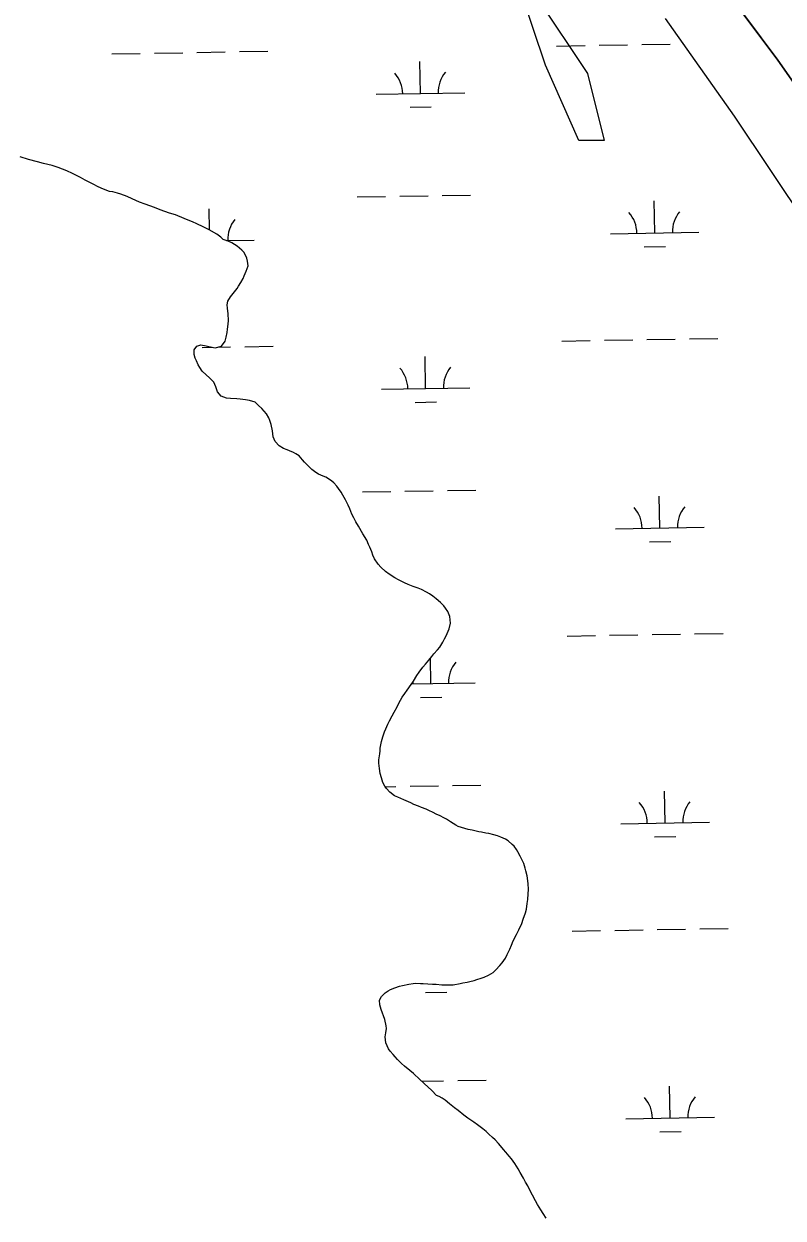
# Model space of a CAD drawing. Extents: x 3903937 to 3942190, y 260677 to 286651.
# Drawn here: x 3926819 to 3927676, y 267624 to 268970 of the extents above; entities that cross this region are included whole.
import ezdxf

# ---------------------------------------------------------------- set-up
doc = ezdxf.new("R2010")
doc.units = 0
for name, color, linetype in [('V-SITE-VEGE', 7, 'Continuous'), ('V-TOPO-SHOR', 7, 'Continuous'), ('V-WETL-SWMP', 7, 'Continuous')]:
    doc.layers.add(name, color=color, linetype=linetype)

msp = doc.modelspace()

# ---------------------------------------------------------------- linework, layer by layer
at = {"layer": 'V-SITE-VEGE'}
msp.add_lwpolyline([(3927398.6, 268999.5), (3927455.3, 268914.3), (3927474.2, 268838.6), (3927445.8, 268838.6), (3927408, 268923.8), (3927379.6, 269008.9)], dxfattribs=at)
at = {"layer": 'V-TOPO-SHOR'}
for points in [[(3927596, 269028.7), (3927670, 268929.1), (3927747.7, 268818.7), (3927810.9, 268725.1), (3927841.9, 268672.4), (3927909.9, 268571.7), (3927979.5, 268472), (3928054.3, 268352.3), (3928083.8, 268288.1), (3928093.1, 268268), (3928097.5, 268256.5), (3928103.1, 268243.6), (3928110.4, 268228.7), (3928126, 268192.8), (3928132.2, 268180), (3928137.9, 268166.6), (3928142.7, 268155.6), (3928148, 268143.8), (3928154, 268131.7), (3928159.8, 268121.3), (3928167.3, 268110), (3928173.9, 268101.2), (3928179.9, 268094.4)], [(3927543, 268976.2), (3927620.9, 268866), (3927702.7, 268743.5)]]:
    msp.add_lwpolyline(points, dxfattribs=at)
at = {"layer": 'V-WETL-SWMP'}
for p, q in [((3927670, 268929.1), (3927596, 269028.7)), ((3927543, 268976.2), (3927620.9, 268866)), ((3927516.6, 268946.8), (3927548.6, 268947.4)), ((3926918.8, 268936.3), (3926950.8, 268936.9)), ((3926966.7, 268937.2), (3926998.7, 268937.7)), ((3927014.7, 268938), (3927046.7, 268938.6)), ((3927062.7, 268938.9), (3927094.7, 268939.4)), ((3927420.6, 268945.2), (3927452.6, 268945.7)), ((3927468.6, 268946), (3927500.6, 268946.6)), ((3927266.9, 268891.7), (3927266.3, 268927.7)), ((3927747.7, 268818.7), (3927670, 268929.1)), ((3927216.9, 268890.8), (3927316.9, 268892.6)), ((3927255.2, 268876.1), (3927279.2, 268876.5)), ((3927620.9, 268866), (3927702.7, 268743.5)), ((3926824.6, 268817.4), (3926815.2, 268820.1)), ((3926834.7, 268814.5), (3926824.6, 268817.4)), ((3926841.5, 268812.9), (3926834.7, 268814.5)), ((3926851.3, 268810.4), (3926841.5, 268812.9)), ((3926858.1, 268808.3), (3926851.3, 268810.4)), ((3926868.1, 268804.5), (3926858.1, 268808.3)), ((3926874.5, 268801.6), (3926868.1, 268804.5)), ((3926883.3, 268796.8), (3926874.5, 268801.6)), ((3926888.6, 268793.9), (3926883.3, 268796.8)), ((3926897.5, 268789.6), (3926888.6, 268793.9)), ((3926903.2, 268786.6), (3926897.5, 268789.6)), ((3926909.5, 268783.7), (3926903.2, 268786.6)), ((3926916.1, 268781.3), (3926909.5, 268783.7)), ((3926919.8, 268780.8), (3926916.1, 268781.3)), ((3926925.3, 268779.4), (3926919.8, 268780.8)), ((3926928.9, 268778), (3926925.3, 268779.4)), ((3926936.2, 268775.5), (3926928.9, 268778)), ((3926941.5, 268773), (3926936.2, 268775.5)), ((3926950.1, 268769.3), (3926941.5, 268773)), ((3927195.5, 268775), (3927227.5, 268775.6)), ((3927243.5, 268775.8), (3927275.5, 268776.4)), ((3927291.5, 268776.7), (3927323.5, 268777.2)), ((3926956.4, 268766.8), (3926950.1, 268769.3)), ((3926966.8, 268763.1), (3926956.4, 268766.8)), ((3926973.4, 268760.6), (3926966.8, 268763.1)), ((3926983.8, 268756.8), (3926973.4, 268760.6)), ((3927029.1, 268737.6), (3927028.7, 268761.6)), ((3927531.2, 268734.5), (3927530.5, 268770.5)), ((3926990.5, 268754.7), (3926983.8, 268756.8)), ((3927000.4, 268750.9), (3926990.5, 268754.7)), ((3927010.6, 268746.7), (3927000.4, 268750.9)), ((3927013.8, 268745.3), (3927010.6, 268746.7)), ((3927022.6, 268740.8), (3927013.8, 268745.3)), ((3927028.7, 268737.8), (3927022.6, 268740.8)), ((3927037.3, 268733.1), (3927028.7, 268737.8)), ((3927041.6, 268729.8), (3927037.3, 268733.1)), ((3927481.2, 268733.6), (3927581.1, 268735.3)), ((3927044.3, 268726.9), (3927041.6, 268729.8)), ((3927050.1, 268725.3), (3927044.3, 268726.9)), ((3927047.8, 268726), (3927079.3, 268726.5)), ((3927054, 268723.3), (3927050.1, 268725.3)), ((3927060.1, 268719.4), (3927054, 268723.3)), ((3927065.4, 268715), (3927060.1, 268719.4)), ((3927519.4, 268718.8), (3927543.4, 268719.2)), ((3927067.9, 268712.3), (3927065.4, 268715)), ((3927071, 268706.2), (3927067.9, 268712.3)), ((3927071.9, 268702.7), (3927071, 268706.2)), ((3927068.1, 268686.1), (3927070.4, 268691.5)), ((3927070.4, 268691.5), (3927072.4, 268697.5)), ((3927072.4, 268697.5), (3927071.9, 268702.7)), ((3927061.8, 268674.4), (3927064.4, 268678.6)), ((3927064.4, 268678.6), (3927066.9, 268683.2)), ((3927066.9, 268683.2), (3927068.1, 268686.1)), ((3927052.7, 268662.6), (3927057.3, 268668.1)), ((3927057.3, 268668.1), (3927060, 268671.8)), ((3927060, 268671.8), (3927061.8, 268674.4)), ((3927048.8, 268653.5), (3927049.5, 268657.7)), ((3927049.1, 268649.8), (3927048.8, 268653.5)), ((3927049.5, 268657.7), (3927052.7, 268662.6)), ((3927050.1, 268643.2), (3927049.1, 268649.8)), ((3927050.2, 268635.8), (3927050.1, 268643.2)), ((3927048.7, 268622.1), (3927049.2, 268625.8)), ((3927049.2, 268625.8), (3927049.9, 268631.8)), ((3927049.9, 268631.8), (3927050.2, 268635.8)), ((3927042.5, 268606.8), (3927046.6, 268612.6)), ((3927046.6, 268612.6), (3927047.9, 268617)), ((3927047.9, 268617), (3927048.7, 268622.1)), ((3927426.4, 268612.5), (3927458.4, 268613.1)), ((3927474.4, 268613.4), (3927506.4, 268613.9)), ((3927522.4, 268614.2), (3927554.4, 268614.8)), ((3927570.4, 268615.1), (3927602.4, 268615.6)), ((3927011.6, 268602.8), (3927014.6, 268606.7)), ((3927011.7, 268597.5), (3927011.6, 268602.8)), ((3927012.9, 268593.4), (3927011.7, 268597.5)), ((3927014.6, 268606.7), (3927019.1, 268608.2)), ((3927019.1, 268608.2), (3927025.1, 268607.2)), ((3927020.6, 268605.4), (3927031.9, 268605.6)), ((3927025.1, 268607.2), (3927028, 268606.3)), ((3927028, 268606.3), (3927035.3, 268605)), ((3927035.3, 268605), (3927042.5, 268606.8)), ((3927038.2, 268605.7), (3927052.6, 268606)), ((3927068.6, 268606.2), (3927100.6, 268606.8)), ((3927014.2, 268590.3), (3927012.9, 268593.4)), ((3927016.3, 268585.6), (3927014.2, 268590.3)), ((3927017.9, 268582.6), (3927016.3, 268585.6)), ((3927272.8, 268559.1), (3927272.1, 268595.1)), ((3927020.8, 268578.8), (3927017.9, 268582.6)), ((3927025.2, 268574.3), (3927020.8, 268578.8)), ((3927028.8, 268571.2), (3927025.2, 268574.3)), ((3927033.7, 268566.2), (3927028.8, 268571.2)), ((3927036, 268560.8), (3927033.7, 268566.2)), ((3927037.9, 268555.2), (3927036, 268560.8)), ((3927222.8, 268558.2), (3927322.8, 268560)), ((3927041.9, 268550.5), (3927037.9, 268555.2)), ((3927048.1, 268548.3), (3927041.9, 268550.5)), ((3927052.7, 268547.9), (3927048.1, 268548.3)), ((3927059.9, 268547.6), (3927052.7, 268547.9)), ((3927063.7, 268547.2), (3927059.9, 268547.6)), ((3927069.7, 268546.4), (3927063.7, 268547.2)), ((3927074, 268545.5), (3927069.7, 268546.4)), ((3927080.3, 268543.6), (3927074, 268545.5)), ((3927084.1, 268540), (3927080.3, 268543.6)), ((3927261, 268543.4), (3927285, 268543.9)), ((3927087.9, 268536.4), (3927084.1, 268540)), ((3927093.3, 268530.6), (3927087.9, 268536.4)), ((3927096, 268526), (3927093.3, 268530.6)), ((3927097.1, 268523), (3927096, 268526)), ((3927098.5, 268518.6), (3927097.1, 268523)), ((3927099.9, 268511.4), (3927098.5, 268518.6)), ((3927100.6, 268504.7), (3927099.9, 268511.4)), ((3927102.9, 268499.2), (3927100.6, 268504.7)), ((3927107.4, 268494.3), (3927102.9, 268499.2)), ((3927112.4, 268491.5), (3927107.4, 268494.3)), ((3927116.5, 268489.8), (3927112.4, 268491.5)), ((3927119.3, 268488.7), (3927116.5, 268489.8)), ((3927123.6, 268486.9), (3927119.3, 268488.7)), ((3927126.3, 268485.6), (3927123.6, 268486.9)), ((3927130, 268483.2), (3927126.3, 268485.6)), ((3927134, 268478.8), (3927130, 268483.2)), ((3927136.2, 268475.9), (3927134, 268478.8)), ((3927141.6, 268470.2), (3927136.2, 268475.9)), ((3927144.5, 268467.7), (3927141.6, 268470.2)), ((3927148.9, 268464.4), (3927144.5, 268467.7)), ((3927152, 268462.5), (3927148.9, 268464.4)), ((3927157, 268460.3), (3927152, 268462.5)), ((3927160, 268459), (3927157, 268460.3)), ((3927163, 268457.3), (3927160, 268459)), ((3927166.9, 268454.6), (3927163, 268457.3)), ((3927169.3, 268452.6), (3927166.9, 268454.6)), ((3927172.5, 268449.1), (3927169.3, 268452.6)), ((3927174.5, 268446.4), (3927172.5, 268449.1)), ((3927177.3, 268442.2), (3927174.5, 268446.4)), ((3927179.2, 268438.9), (3927177.3, 268442.2)), ((3927182.2, 268433.5), (3927179.2, 268438.9)), ((3927201.4, 268442.4), (3927233.4, 268442.9)), ((3927249.4, 268443.2), (3927281.4, 268443.8)), ((3927297.4, 268444.1), (3927329.4, 268444.6)), ((3927537, 268401.8), (3927536.4, 268437.8)), ((3927185.5, 268427.5), (3927182.2, 268433.5)), ((3927187.2, 268423.3), (3927185.5, 268427.5)), ((3927189.6, 268417.3), (3927187.2, 268423.3)), ((3927191.6, 268413.1), (3927189.6, 268417.3)), ((3927193.9, 268408.7), (3927191.6, 268413.1)), ((3927197.1, 268403.8), (3927193.9, 268408.7)), ((3927202, 268395.2), (3927197.1, 268403.8)), ((3927206.6, 268388.2), (3927202, 268395.2)), ((3927487, 268401), (3927587, 268402.7)), ((3927208.4, 268383.1), (3927206.6, 268388.2)), ((3927209.9, 268380.3), (3927208.4, 268383.1)), ((3927525.3, 268386.2), (3927549.3, 268386.6)), ((3927211.9, 268375.1), (3927209.9, 268380.3)), ((3927213.3, 268371.2), (3927211.9, 268375.1)), ((3927215.2, 268367.1), (3927213.3, 268371.2)), ((3927219.2, 268361.1), (3927215.2, 268367.1)), ((3927222.3, 268357.7), (3927219.2, 268361.1)), ((3927227.6, 268352.7), (3927222.3, 268357.7)), ((3927231.8, 268349.7), (3927227.6, 268352.7)), ((3927238, 268345.5), (3927231.8, 268349.7)), ((3927242.3, 268343.2), (3927238, 268345.5)), ((3927248.9, 268339.8), (3927242.3, 268343.2)), ((3927253, 268338), (3927248.9, 268339.8)), ((3927258.6, 268336), (3927253, 268338)), ((3927264.4, 268334), (3927258.6, 268336)), ((3927268, 268332.5), (3927264.4, 268334)), ((3927273.6, 268329.5), (3927268, 268332.5)), ((3927277.3, 268327.4), (3927273.6, 268329.5)), ((3927281, 268324.8), (3927277.3, 268327.4)), ((3927284.8, 268322.1), (3927281, 268324.8)), ((3927289.5, 268317.8), (3927284.8, 268322.1)), ((3927293.2, 268314), (3927289.5, 268317.8)), ((3927295.3, 268311.3), (3927293.2, 268314)), ((3927297.9, 268307.6), (3927295.3, 268311.3)), ((3927300.2, 268301.9), (3927297.9, 268307.6)), ((3927300.8, 268294.4), (3927300.2, 268301.9)), ((3927296, 268280.2), (3927299.3, 268288)), ((3927299.3, 268288), (3927300.8, 268294.4)), ((3927292.1, 268273), (3927294.2, 268276.8)), ((3927294.2, 268276.8), (3927296, 268280.2)), ((3927432.3, 268279.9), (3927464.3, 268280.5)), ((3927480.3, 268280.8), (3927512.3, 268281.3)), ((3927528.3, 268281.6), (3927560.3, 268282.2)), ((3927576.3, 268282.4), (3927608.3, 268283)), ((3927282.2, 268259.8), (3927286, 268264.3)), ((3927286, 268264.3), (3927288.7, 268267.5)), ((3927288.7, 268267.5), (3927292.1, 268273)), ((3927269.8, 268244.9), (3927272.6, 268248.3)), ((3927272.6, 268248.3), (3927276.5, 268252.8)), ((3927276.5, 268252.8), (3927279.7, 268257)), ((3927278.6, 268226.5), (3927278.1, 268254.9)), ((3927279.7, 268257), (3927282.2, 268259.8)), ((3927259.1, 268229.2), (3927262.9, 268235.5)), ((3927262.9, 268235.5), (3927265.6, 268239.1)), ((3927265.6, 268239.1), (3927269.8, 268244.9)), ((3927252.1, 268219.1), (3927256.4, 268225.2)), ((3927256.4, 268225.2), (3927259.1, 268229.2)), ((3927257, 268226.1), (3927328.6, 268227.3)), ((3927242.7, 268204.4), (3927246.4, 268210.9)), ((3927246.4, 268210.9), (3927249.4, 268215.1)), ((3927249.4, 268215.1), (3927252.1, 268219.1)), ((3927266.9, 268210.8), (3927290.9, 268211.2)), ((3927235.2, 268190.1), (3927237.4, 268194)), ((3927237.4, 268194), (3927240.5, 268200.1)), ((3927240.5, 268200.1), (3927242.7, 268204.4)), ((3927228, 268175.5), (3927230.1, 268180.7)), ((3927230.1, 268180.7), (3927232, 268184.3)), ((3927232, 268184.3), (3927235.2, 268190.1)), ((3927223, 268161.2), (3927224.5, 268166.4)), ((3927224.5, 268166.4), (3927226.4, 268171.8)), ((3927226.4, 268171.8), (3927228, 268175.5)), ((3927221.5, 268150.5), (3927221.6, 268153.6)), ((3927221.6, 268153.6), (3927223, 268161.2)), ((3927220.1, 268140.5), (3927221.2, 268147.1)), ((3927220.1, 268136.7), (3927220.1, 268140.5)), ((3927221.2, 268147.1), (3927221.5, 268150.5)), ((3927220.7, 268130.7), (3927220.1, 268136.7)), ((3927221.4, 268124.9), (3927220.7, 268130.7)), ((3927222.8, 268120), (3927221.4, 268124.9)), ((3927224.5, 268114.9), (3927222.8, 268120)), ((3927226.7, 268110.7), (3927224.5, 268114.9)), ((3927228.7, 268108.1), (3927226.7, 268110.7)), ((3927227.2, 268110.1), (3927239.3, 268110.3)), ((3927232.3, 268104), (3927228.7, 268108.1)), ((3927237.8, 268099.7), (3927232.3, 268104)), ((3927241.3, 268098.3), (3927237.8, 268099.7)), ((3927255.2, 268110.6), (3927287.2, 268111.2)), ((3927303.2, 268111.4), (3927335.2, 268112)), ((3927542.9, 268069.2), (3927542.2, 268105.2)), ((3927248.2, 268095.3), (3927241.3, 268098.3)), ((3927256.1, 268091.8), (3927248.2, 268095.3)), ((3927259.5, 268090), (3927256.1, 268091.8)), ((3927264.7, 268088.2), (3927259.5, 268090)), ((3927268.1, 268086.8), (3927264.7, 268088.2)), ((3927273.3, 268084.8), (3927268.1, 268086.8)), ((3927276.5, 268083.4), (3927273.3, 268084.8)), ((3927281.2, 268081), (3927276.5, 268083.4)), ((3927284.5, 268079.2), (3927281.2, 268081)), ((3927289, 268077.2), (3927284.5, 268079.2)), ((3927293.3, 268074.9), (3927289, 268077.2)), ((3927296.5, 268073.4), (3927293.3, 268074.9)), ((3927301, 268070.6), (3927296.5, 268073.4)), ((3927306.7, 268066.8), (3927301, 268070.6)), ((3927309.4, 268065.3), (3927306.7, 268066.8)), ((3927313.4, 268064), (3927309.4, 268065.3)), ((3927320.6, 268062), (3927313.4, 268064)), ((3927325.1, 268061), (3927320.6, 268062)), ((3927328.2, 268060.4), (3927325.1, 268061)), ((3927332.8, 268059.3), (3927328.2, 268060.4)), ((3927335.9, 268058.9), (3927332.8, 268059.3)), ((3927340.6, 268057.9), (3927335.9, 268058.9)), ((3927492.9, 268068.3), (3927592.9, 268070.1)), ((3927344.1, 268057.2), (3927340.6, 268057.9)), ((3927349.8, 268055.9), (3927344.1, 268057.2)), ((3927353.9, 268054.7), (3927349.8, 268055.9)), ((3927357.7, 268053.3), (3927353.9, 268054.7)), ((3927362.8, 268050.8), (3927357.7, 268053.3)), ((3927366, 268048.9), (3927362.8, 268050.8)), ((3927370.3, 268045.1), (3927366, 268048.9)), ((3927372.5, 268042.9), (3927370.3, 268045.1)), ((3927531.1, 268053.6), (3927555.1, 268054)), ((3927375.2, 268039.3), (3927372.5, 268042.9)), ((3927376.9, 268036.6), (3927375.2, 268039.3)), ((3927379.4, 268031.8), (3927376.9, 268036.6)), ((3927381.8, 268027.1), (3927379.4, 268031.8)), ((3927383.4, 268023.5), (3927381.8, 268027.1)), ((3927385, 268018.2), (3927383.4, 268023.5)), ((3927386, 268015.2), (3927385, 268018.2)), ((3927387.4, 268009.6), (3927386, 268015.2)), ((3927388.5, 268001), (3927387.4, 268009.6)), ((3927388.8, 267994.1), (3927388.5, 268001)), ((3927388.6, 267989.5), (3927388.8, 267994.1)), ((3927386.4, 267972), (3927387.5, 267978.5)), ((3927387.5, 267978.5), (3927388, 267982.9)), ((3927388, 267982.9), (3927388.6, 267989.5)), ((3927383, 267960.9), (3927385.4, 267967.8)), ((3927385.4, 267967.8), (3927386.4, 267972)), ((3927378, 267948.6), (3927381.2, 267956)), ((3927381.2, 267956), (3927383, 267960.9)), ((3927371.6, 267936.5), (3927375.3, 267943.6)), ((3927375.3, 267943.6), (3927378, 267948.6)), ((3927438.2, 267947.3), (3927470.1, 267947.8)), ((3927486.1, 267948.1), (3927518.1, 267948.7)), ((3927534.1, 267949), (3927566.1, 267949.5)), ((3927582.1, 267949.8), (3927614.1, 267950.4)), ((3927364.9, 267920.8), (3927367.9, 267927.1)), ((3927367.9, 267927.1), (3927369.7, 267931.5)), ((3927369.7, 267931.5), (3927371.6, 267936.5)), ((3927356.6, 267908.4), (3927359.1, 267911.7)), ((3927359.1, 267911.7), (3927362.7, 267916.9)), ((3927362.7, 267916.9), (3927364.9, 267920.8)), ((3927338.7, 267895.5), (3927343.6, 267897.8)), ((3927343.6, 267897.8), (3927348.8, 267900.8)), ((3927348.8, 267900.8), (3927352.1, 267903.7)), ((3927352.1, 267903.7), (3927356.6, 267908.4)), ((3927233.2, 267881.6), (3927238, 267883.5)), ((3927238, 267883.5), (3927243.3, 267885.1)), ((3927243.3, 267885.1), (3927246.8, 267886.1)), ((3927246.8, 267886.1), (3927253.7, 267887.5)), ((3927253.7, 267887.5), (3927258.6, 267888.3)), ((3927258.6, 267888.3), (3927261.9, 267888.6)), ((3927261.9, 267888.6), (3927266.8, 267888.4)), ((3927266.8, 267888.4), (3927270, 267888.1)), ((3927270, 267888.1), (3927275.2, 267887.9)), ((3927275.2, 267887.9), (3927280.6, 267887.4)), ((3927280.6, 267887.4), (3927284.7, 267887.3)), ((3927284.7, 267887.3), (3927291.2, 267886.8)), ((3927291.2, 267886.8), (3927295.2, 267886.7)), ((3927295.2, 267886.7), (3927300.9, 267886.7)), ((3927300.9, 267886.7), (3927304, 267886.9)), ((3927304, 267886.9), (3927311.6, 267888.1)), ((3927311.6, 267888.1), (3927314.8, 267888.8)), ((3927314.8, 267888.8), (3927319.6, 267889.7)), ((3927319.6, 267889.7), (3927322.7, 267890.5)), ((3927322.7, 267890.5), (3927327.4, 267891.7)), ((3927327.4, 267891.7), (3927330.6, 267892.7)), ((3927330.6, 267892.7), (3927335.6, 267894.2)), ((3927335.6, 267894.2), (3927338.7, 267895.5)), ((3927220.7, 267869.5), (3927222.9, 267873.4)), ((3927222.9, 267873.4), (3927227.3, 267877.6)), ((3927227.3, 267877.6), (3927230.5, 267880.1)), ((3927230.5, 267880.1), (3927233.2, 267881.6)), ((3927272.8, 267878.2), (3927296.7, 267878.6)), ((3927221, 267864.1), (3927220.7, 267869.5)), ((3927222.5, 267858.8), (3927221, 267864.1)), ((3927224.1, 267854.6), (3927222.5, 267858.8)), ((3927225.2, 267851.7), (3927224.1, 267854.6)), ((3927226.8, 267847.5), (3927225.2, 267851.7)), ((3927228.3, 267840.5), (3927226.8, 267847.5)), ((3927227.2, 267828.2), (3927228, 267832.7)), ((3927228, 267832.7), (3927228.5, 267837.5)), ((3927228.5, 267837.5), (3927228.3, 267840.5)), ((3927227.8, 267821.4), (3927227.2, 267828.2)), ((3927230.9, 267814.7), (3927227.8, 267821.4)), ((3927232.7, 267812), (3927230.9, 267814.7)), ((3927236, 267808.1), (3927232.7, 267812)), ((3927238.5, 267805.4), (3927236, 267808.1)), ((3927241.1, 267802.7), (3927238.5, 267805.4)), ((3927245.7, 267798), (3927241.1, 267802.7)), ((3927249.1, 267794.9), (3927245.7, 267798)), ((3927254.8, 267790.3), (3927249.1, 267794.9)), ((3927259.1, 267786.7), (3927254.8, 267790.3)), ((3927266.3, 267780.1), (3927259.1, 267786.7)), ((3927271.3, 267775.5), (3927266.3, 267780.1)), ((3927268.5, 267778.1), (3927293.1, 267778.5)), ((3927309.1, 267778.8), (3927341.1, 267779.4)), ((3927279.7, 267767.7), (3927271.3, 267775.5)), ((3927285, 267762.1), (3927279.7, 267767.7)), ((3927548.7, 267736.6), (3927548.1, 267772.6)), ((3927288, 267760.9), (3927285, 267762.1)), ((3927291.6, 267759.1), (3927288, 267760.9)), ((3927294.8, 267756.8), (3927291.6, 267759.1)), ((3927299.8, 267752.7), (3927294.8, 267756.8)), ((3927305.3, 267748.1), (3927299.8, 267752.7)), ((3927309.4, 267745.1), (3927305.3, 267748.1)), ((3927315.9, 267739.9), (3927309.4, 267745.1)), ((3927320.3, 267736.5), (3927315.9, 267739.9)), ((3927327.1, 267732), (3927320.3, 267736.5)), ((3927498.7, 267735.7), (3927598.7, 267737.5)), ((3927331.3, 267728.9), (3927327.1, 267732)), ((3927337.3, 267724.5), (3927331.3, 267728.9)), ((3927341.1, 267721.5), (3927337.3, 267724.5)), ((3927344, 267718.5), (3927341.1, 267721.5)), ((3927348.4, 267714.5), (3927344, 267718.5)), ((3927351.2, 267711.9), (3927348.4, 267714.5)), ((3927354.8, 267708), (3927351.2, 267711.9)), ((3927537, 267721), (3927561, 267721.4)), ((3927357.1, 267705.3), (3927354.8, 267708)), ((3927360.8, 267701.1), (3927357.1, 267705.3)), ((3927363.4, 267698.2), (3927360.8, 267701.1)), ((3927367.2, 267693.6), (3927363.4, 267698.2)), ((3927369.8, 267690.4), (3927367.2, 267693.6)), ((3927373.4, 267685.3), (3927369.8, 267690.4)), ((3927377.1, 267679.4), (3927373.4, 267685.3)), ((3927379.4, 267675.2), (3927377.1, 267679.4)), ((3927383.2, 267668.8), (3927379.4, 267675.2)), ((3927385.6, 267664.4), (3927383.2, 267668.8)), ((3927388, 267660), (3927385.6, 267664.4)), ((3927390.1, 267655.9), (3927388, 267660)), ((3927393.3, 267649.5), (3927390.1, 267655.9)), ((3927396.7, 267643.2), (3927393.3, 267649.5)), ((3927399.1, 267639), (3927396.7, 267643.2)), ((3927402.7, 267632.9), (3927399.1, 267639)), ((3927405.3, 267629), (3927402.7, 267632.9)), ((3927408.6, 267623.7), (3927405.3, 267629))]:
    msp.add_line(p, q, dxfattribs=at)
for centre, start, end in [((3927211.7, 268891.2), 0.2366, 41.7802), ((3927322.1, 268893.1), 140.2366, 181.7802), ((3927084.6, 268727.1), 140.2366, 181.7802), ((3927475.9, 268734), 0.2366, 41.7802), ((3927586.4, 268735.9), 140.2366, 181.7802), ((3927217.5, 268558.6), 0.2366, 41.7802), ((3927328, 268560.5), 140.2366, 181.7802), ((3927481.8, 268401.3), 0.2366, 41.7802), ((3927592.2, 268403.3), 140.2366, 181.7802), ((3927333.8, 268227.9), 140.2366, 181.7802), ((3927223.4, 268226), 0.2366, 4.0852), ((3927487.6, 268068.7), 0.2366, 41.7802), ((3927598.1, 268070.7), 140.2366, 181.7802), ((3927493.5, 267736.1), 0.2366, 41.7802), ((3927603.9, 267738), 140.2366, 181.7802)]:
    msp.add_arc(centre, 35.2, start, end, dxfattribs=at)

doc.saveas('drawing.dxf')
